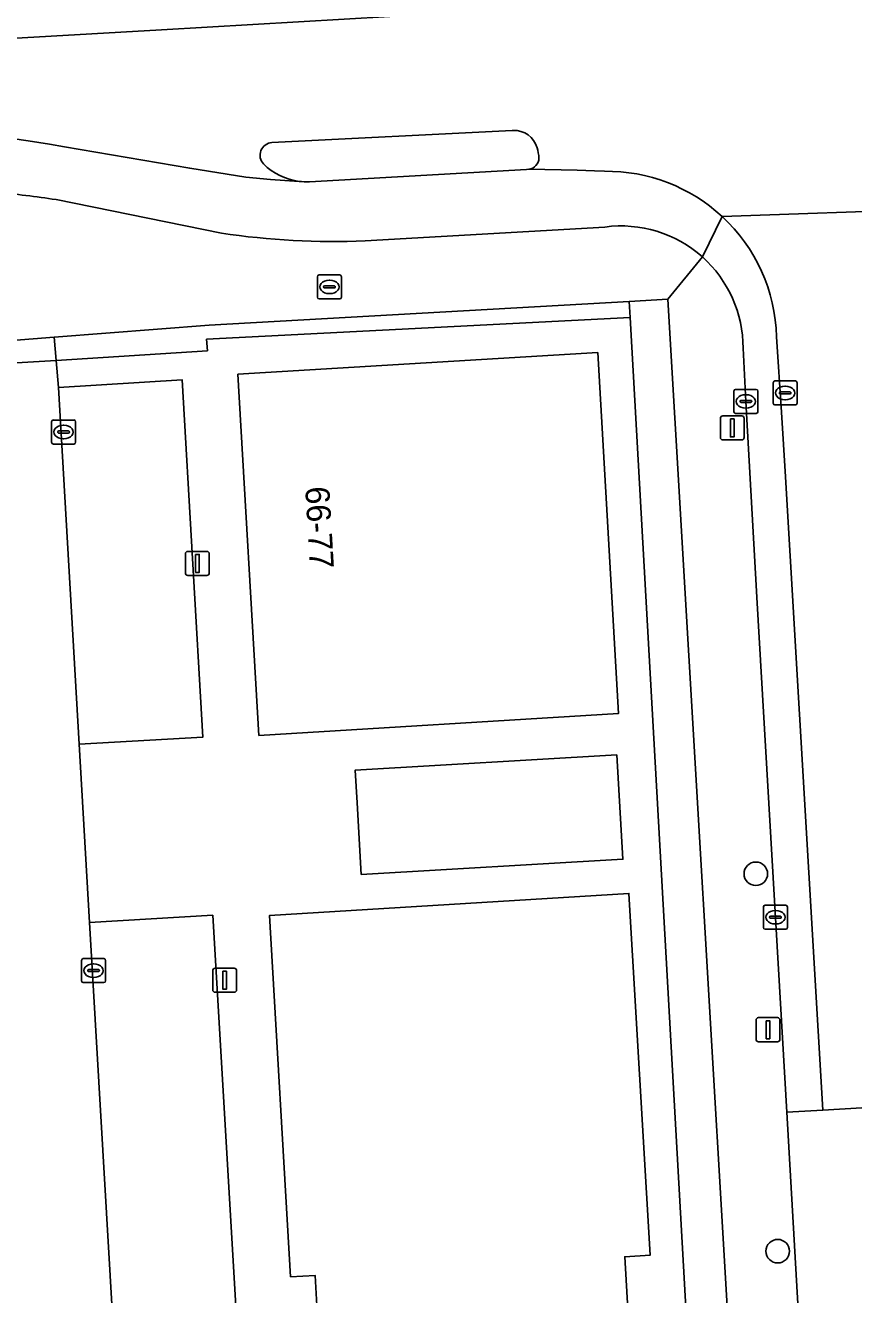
# Model space of a CAD drawing. Extents: x 158455 to 159797, y 387218 to 388672.
# Drawn here: x 159036.6 to 159071.1, y 387680.3 to 387733 of the extents above; entities that cross this region are included whole.
import ezdxf

# ---------------------------------------------------------------- set-up
doc = ezdxf.new("R2010")
doc.units = 0
for name, color, linetype in [('IMGEO_Berm_groen', 7, 'Continuous'), ('IMGEO_Boom', 7, 'Continuous'), ('IMGEO_Brandkraan', 7, 'Continuous'), ('IMGEO_Groenvoorziening', 7, 'Continuous'), ('IMGEO_Kolk', 7, 'Continuous'), ('IMGEO_Lichtmast', 7, 'Continuous'), ('IMGEO_Pand', 7, 'Continuous'), ('IMGEO_Pand_nummerreeks', 7, 'Continuous'), ('IMGEO_Parkeervlak_open', 7, 'Continuous'), ('IMGEO_Rijbaan_lokaal_gesloten', 7, 'Continuous'), ('IMGEO_Rijbaan_lokaal_open', 7, 'Continuous'), ('IMGEO_Rioolput', 7, 'Continuous'), ('IMGEO_Verkeerseiland_groen', 7, 'Continuous'), ('IMGEO_Voetpad_open', 7, 'Continuous')]:
    doc.layers.add(name, color=color, linetype=linetype)

msp = doc.modelspace()

# ---------------------------------------------------------------- linework, layer by layer
at = {"layer": 'IMGEO_Berm_groen'}
msp.add_lwpolyline([(159055.925, 387738.567), (158984.743, 387734.496), (158985.039, 387729.565), (159042.293, 387732.852), (159055.587, 387733.626), (159055.808, 387733.642)], dxfattribs=at)
at = {"layer": 'IMGEO_Boom'}
for centre in [(159067.008, 387697.779), (159067.919, 387682.096)]:
    msp.add_circle(centre, 0.489, dxfattribs=at)
at = {"layer": 'IMGEO_Brandkraan'}
for p, q in [((159048.777, 387721.74), (159048.777, 387722.592)), ((159048.852, 387722.666), (159049.704, 387722.666)), ((159049.265, 387722.446), (159049.29, 387722.446)), ((159049.778, 387722.592), (159049.778, 387721.74)), ((159049.036, 387722.16), (159049.036, 387722.172)), ((159049.474, 387722.123), (159049.076, 387722.123)), ((159049.079, 387722.209), (159049.477, 387722.209)), ((159049.288, 387721.886), (159049.263, 387721.886)), ((159049.52, 387722.172), (159049.52, 387722.16)), ((159049.704, 387721.666), (159048.852, 387721.666))]:
    msp.add_line(p, q, dxfattribs=at)
for points in [[(159048.777, 387721.74), (159048.777, 387722.592)], [(159048.852, 387722.666), (159049.704, 387722.666)], [(159049.778, 387722.592), (159049.778, 387721.74)], [(159049.704, 387721.666), (159048.852, 387721.666)]]:
    msp.add_lwpolyline(points, dxfattribs=at)
for centre, radius, start, end in [((159048.854, 387722.59), 0.0765, 91.552, 178.448), ((159048.854, 387722.59), 0.0765, 91.552, 178.448), ((159049.702, 387722.59), 0.0765, 1.552, 88.448), ((159049.702, 387722.59), 0.0765, 1.552, 88.448), ((159049.076, 387722.169), 0.0403, 85.8775, 175.7526), ((159049.073, 387722.159), 0.0366, 178.938, 274.7102), ((159049.477, 387722.166), 0.043, 264.8664, 352.4533), ((159049.481, 387722.171), 0.0386, 1.7309, 96.639), ((159048.854, 387721.742), 0.0765, 181.552, 268.448), ((159048.854, 387721.742), 0.0765, 181.552, 268.448), ((159049.702, 387721.742), 0.0765, 271.552, 358.448), ((159049.702, 387721.742), 0.0765, 271.552, 358.448)]:
    msp.add_arc(centre, radius, start, end, dxfattribs=at)
for centre, major_axis, ratio, start_param, end_param in [((159049.264, 387722.166), (-0.387, 0.002), 0.722429, 4.712389, 7.853982), ((159049.289, 387722.166), (-0.39, 0.002), 0.717154, 1.570796, 4.712389)]:
    msp.add_ellipse(centre, major_axis=major_axis, ratio=ratio, start_param=start_param, end_param=end_param, dxfattribs=at)
at = {"layer": 'IMGEO_Groenvoorziening'}
for points in [[(159061.78, 387720.9), (159061.742, 387721.564), (159044.281, 387720.582), (159037.83, 387720.081), (159037.915, 387719.107), (159044.202, 387719.511), (159044.168, 387719.994)], [(159061.224, 387702.719), (159050.346, 387702.084), (159050.425, 387700.726), (159050.599, 387697.75), (159061.478, 387698.385)]]:
    msp.add_lwpolyline(points, close=True, dxfattribs=at)
for points in [[(159063.345, 387721.66), (159061.742, 387721.564), (159061.78, 387720.9), (159064.073, 387680.237), (159065.773, 387652.139), (159075.685, 387632.372), (159078.599, 387633.87), (159070.779, 387649.079)], [(159066.853, 387662.161), (159063.345, 387721.66)], [(158986.352, 387715.673), (158991.475, 387715.921), (158991.471, 387716.373), (159000, 387716.875), (159037.915, 387719.107), (159037.83, 387720.081), (159036.077, 387719.945), (159025.88, 387719.483), (159000, 387717.91), (158990.791, 387717.34)]]:
    msp.add_lwpolyline(points, dxfattribs=at)
at = {"layer": 'IMGEO_Kolk'}
for p, q in [((159066.094, 387716.982), (159066.094, 387717.834)), ((159066.169, 387717.908), (159067.021, 387717.908)), ((159066.582, 387717.688), (159066.607, 387717.688)), ((159067.095, 387717.834), (159067.095, 387716.982)), ((159066.353, 387717.402), (159066.353, 387717.414)), ((159066.791, 387717.365), (159066.393, 387717.365)), ((159066.396, 387717.451), (159066.794, 387717.451)), ((159066.605, 387717.128), (159066.58, 387717.128)), ((159066.837, 387717.414), (159066.837, 387717.402)), ((159037.721, 387715.71), (159037.721, 387716.562)), ((159037.796, 387716.636), (159038.648, 387716.636)), ((159038.722, 387716.562), (159038.722, 387715.71)), ((159067.021, 387716.908), (159066.169, 387716.908)), ((159037.98, 387716.13), (159037.98, 387716.142)), ((159038.418, 387716.093), (159038.02, 387716.093)), ((159038.023, 387716.179), (159038.421, 387716.179)), ((159038.209, 387716.416), (159038.234, 387716.416)), ((159038.464, 387716.142), (159038.464, 387716.13)), ((159038.648, 387715.636), (159037.796, 387715.636)), ((159038.232, 387715.856), (159038.207, 387715.856)), ((159067.324, 387695.547), (159067.324, 387696.399)), ((159067.399, 387696.473), (159068.251, 387696.473)), ((159067.583, 387695.967), (159067.583, 387695.979)), ((159067.626, 387696.016), (159068.024, 387696.016)), ((159067.812, 387696.253), (159067.837, 387696.253)), ((159068.067, 387695.979), (159068.067, 387695.967)), ((159068.325, 387696.399), (159068.325, 387695.547)), ((159068.251, 387695.473), (159067.399, 387695.473)), ((159068.021, 387695.93), (159067.623, 387695.93)), ((159067.835, 387695.693), (159067.81, 387695.693)), ((159038.967, 387693.329), (159038.967, 387694.181)), ((159039.042, 387694.255), (159039.894, 387694.255)), ((159039.455, 387694.035), (159039.48, 387694.035)), ((159039.968, 387694.181), (159039.968, 387693.329)), ((159039.226, 387693.749), (159039.226, 387693.761)), ((159039.664, 387693.712), (159039.266, 387693.712)), ((159039.269, 387693.798), (159039.667, 387693.798)), ((159039.478, 387693.475), (159039.453, 387693.475)), ((159039.71, 387693.761), (159039.71, 387693.749)), ((159039.894, 387693.255), (159039.042, 387693.255))]:
    msp.add_line(p, q, dxfattribs=at)
for points in [[(159066.094, 387716.982), (159066.094, 387717.834)], [(159066.169, 387717.908), (159067.021, 387717.908)], [(159067.095, 387717.834), (159067.095, 387716.982)], [(159037.721, 387715.71), (159037.721, 387716.562)], [(159037.796, 387716.636), (159038.648, 387716.636)], [(159038.722, 387716.562), (159038.722, 387715.71)], [(159067.021, 387716.908), (159066.169, 387716.908)], [(159038.648, 387715.636), (159037.796, 387715.636)], [(159067.324, 387695.547), (159067.324, 387696.399)], [(159067.399, 387696.473), (159068.251, 387696.473)], [(159068.325, 387696.399), (159068.325, 387695.547)], [(159068.251, 387695.473), (159067.399, 387695.473)], [(159038.967, 387693.329), (159038.967, 387694.181)], [(159039.042, 387694.255), (159039.894, 387694.255)], [(159039.968, 387694.181), (159039.968, 387693.329)], [(159039.894, 387693.255), (159039.042, 387693.255)]]:
    msp.add_lwpolyline(points, dxfattribs=at)
for centre, radius, start, end in [((159066.171, 387717.832), 0.0765, 91.552, 178.448), ((159066.171, 387717.832), 0.0765, 91.552, 178.448), ((159067.019, 387717.832), 0.0765, 1.552, 88.448), ((159067.019, 387717.832), 0.0765, 1.552, 88.448), ((159066.393, 387717.411), 0.0403, 85.8775, 175.7526), ((159066.39, 387717.401), 0.0366, 178.938, 274.7102), ((159066.794, 387717.408), 0.043, 264.8664, 352.4533), ((159066.798, 387717.413), 0.0386, 1.7309, 96.639), ((159037.798, 387716.56), 0.0765, 91.552, 178.448), ((159037.798, 387716.56), 0.0765, 91.552, 178.448), ((159038.646, 387716.56), 0.0765, 1.552, 88.448), ((159038.646, 387716.56), 0.0765, 1.552, 88.448), ((159066.171, 387716.984), 0.0765, 181.552, 268.448), ((159066.171, 387716.984), 0.0765, 181.552, 268.448), ((159067.019, 387716.984), 0.0765, 271.552, 358.448), ((159067.019, 387716.984), 0.0765, 271.552, 358.448), ((159038.02, 387716.139), 0.0403, 85.8775, 175.7526), ((159038.017, 387716.129), 0.0366, 178.938, 274.7102), ((159038.421, 387716.136), 0.043, 264.8664, 352.4533), ((159038.425, 387716.141), 0.0386, 1.7309, 96.639), ((159037.798, 387715.712), 0.0765, 181.552, 268.448), ((159037.798, 387715.712), 0.0765, 181.552, 268.448), ((159038.646, 387715.712), 0.0765, 271.552, 358.448), ((159038.646, 387715.712), 0.0765, 271.552, 358.448), ((159067.401, 387696.397), 0.0765, 91.552, 178.448), ((159067.401, 387696.397), 0.0765, 91.552, 178.448), ((159067.623, 387695.976), 0.0403, 85.8775, 175.7526), ((159067.62, 387695.966), 0.0366, 178.938, 274.7102), ((159068.024, 387695.973), 0.043, 264.8664, 352.4533), ((159068.028, 387695.978), 0.0386, 1.7309, 96.639), ((159068.249, 387696.397), 0.0765, 1.552, 88.448), ((159068.249, 387696.397), 0.0765, 1.552, 88.448), ((159067.401, 387695.549), 0.0765, 181.552, 268.448), ((159067.401, 387695.549), 0.0765, 181.552, 268.448), ((159068.249, 387695.549), 0.0765, 271.552, 358.448), ((159068.249, 387695.549), 0.0765, 271.552, 358.448), ((159039.044, 387694.179), 0.0765, 91.552, 178.448), ((159039.044, 387694.179), 0.0765, 91.552, 178.448), ((159039.892, 387694.179), 0.0765, 1.552, 88.448), ((159039.892, 387694.179), 0.0765, 1.552, 88.448), ((159039.044, 387693.331), 0.0765, 181.552, 268.448), ((159039.044, 387693.331), 0.0765, 181.552, 268.448), ((159039.266, 387693.758), 0.0403, 85.8775, 175.7526), ((159039.263, 387693.748), 0.0366, 178.938, 274.7102), ((159039.667, 387693.755), 0.043, 264.8664, 352.4533), ((159039.671, 387693.76), 0.0386, 1.7309, 96.639), ((159039.892, 387693.331), 0.0765, 271.552, 358.448), ((159039.892, 387693.331), 0.0765, 271.552, 358.448)]:
    msp.add_arc(centre, radius, start, end, dxfattribs=at)
for centre, major_axis, ratio, start_param, end_param in [((159066.581, 387717.408), (-0.387, 0.002), 0.722429, 4.712389, 7.853982), ((159066.606, 387717.408), (-0.39, 0.002), 0.717154, 1.570796, 4.712389), ((159038.208, 387716.136), (-0.387, 0.002), 0.722429, 4.712389, 7.853982), ((159038.233, 387716.136), (-0.39, 0.002), 0.717154, 1.570796, 4.712389), ((159067.811, 387695.973), (-0.387, 0.002), 0.722429, 4.712389, 7.853982), ((159067.836, 387695.973), (-0.39, 0.002), 0.717154, 1.570796, 4.712389), ((159039.454, 387693.755), (-0.387, 0.002), 0.722429, 4.712389, 7.853982), ((159039.479, 387693.755), (-0.39, 0.002), 0.717154, 1.570796, 4.712389)]:
    msp.add_ellipse(centre, major_axis=major_axis, ratio=ratio, start_param=start_param, end_param=end_param, dxfattribs=at)
at = {"layer": 'IMGEO_Lichtmast'}
for p, q in [((159065.532, 387715.907), (159065.532, 387716.707)), ((159065.532, 387716.707), (159065.532, 387715.907)), ((159065.632, 387716.807), (159066.422, 387716.807)), ((159066.422, 387716.807), (159065.632, 387716.807)), ((159066.522, 387716.707), (159066.522, 387715.907)), ((159066.522, 387715.907), (159066.522, 387716.707)), ((159066.422, 387715.807), (159065.632, 387715.807)), ((159065.632, 387715.807), (159066.422, 387715.807)), ((159043.29, 387710.278), (159043.29, 387711.078)), ((159043.29, 387711.078), (159043.29, 387710.278)), ((159043.39, 387711.178), (159044.18, 387711.178)), ((159044.18, 387711.178), (159043.39, 387711.178)), ((159044.28, 387711.078), (159044.28, 387710.278)), ((159044.28, 387710.278), (159044.28, 387711.078)), ((159044.18, 387710.178), (159043.39, 387710.178)), ((159043.39, 387710.178), (159044.18, 387710.178)), ((159044.526, 387693.855), (159045.316, 387693.855)), ((159045.316, 387693.855), (159044.526, 387693.855)), ((159044.426, 387692.955), (159044.426, 387693.755)), ((159044.426, 387693.755), (159044.426, 387692.955)), ((159045.416, 387693.755), (159045.416, 387692.955)), ((159045.416, 387692.955), (159045.416, 387693.755)), ((159045.316, 387692.855), (159044.526, 387692.855)), ((159044.526, 387692.855), (159045.316, 387692.855)), ((159067.118, 387691.8), (159067.908, 387691.8)), ((159067.908, 387691.8), (159067.118, 387691.8)), ((159067.018, 387690.9), (159067.018, 387691.7)), ((159067.018, 387691.7), (159067.018, 387690.9)), ((159068.008, 387691.7), (159068.008, 387690.9)), ((159068.008, 387690.9), (159068.008, 387691.7)), ((159067.908, 387690.8), (159067.118, 387690.8)), ((159067.118, 387690.8), (159067.908, 387690.8))]:
    msp.add_line(p, q, dxfattribs=at)
for points in [[(159065.952, 387716.682), (159066.102, 387716.682), (159066.102, 387715.932), (159065.952, 387715.932), (159065.952, 387716.682)], [(159043.71, 387711.053), (159043.86, 387711.053), (159043.86, 387710.303), (159043.71, 387710.303), (159043.71, 387711.053)], [(159044.846, 387693.73), (159044.996, 387693.73), (159044.996, 387692.98), (159044.846, 387692.98), (159044.846, 387693.73)], [(159067.438, 387691.675), (159067.588, 387691.675), (159067.588, 387690.925), (159067.438, 387690.925), (159067.438, 387691.675)]]:
    msp.add_lwpolyline(points, dxfattribs=at)
for centre, start, end in [((159065.632, 387716.707), 90, 180), ((159065.632, 387716.707), 90, 180), ((159066.422, 387716.707), 0, 90), ((159066.422, 387716.707), 360, 90), ((159065.632, 387715.907), 180, 270), ((159065.632, 387715.907), 180, 270), ((159066.422, 387715.907), 270, 0), ((159066.422, 387715.907), 270, 0), ((159043.39, 387711.078), 90, 180), ((159043.39, 387711.078), 90, 180), ((159044.18, 387711.078), 0, 90), ((159044.18, 387711.078), 360, 90), ((159043.39, 387710.278), 180, 270), ((159043.39, 387710.278), 180, 270), ((159044.18, 387710.278), 270, 0), ((159044.18, 387710.278), 270, 0), ((159044.526, 387693.755), 90, 180), ((159044.526, 387693.755), 90, 180), ((159045.316, 387693.755), 0, 90), ((159045.316, 387693.755), 360, 90), ((159044.526, 387692.955), 180, 270), ((159044.526, 387692.955), 180, 270), ((159045.316, 387692.955), 270, 0), ((159045.316, 387692.955), 270, 0), ((159067.118, 387691.7), 90, 180), ((159067.118, 387691.7), 90, 180), ((159067.908, 387691.7), 0, 90), ((159067.908, 387691.7), 360, 90), ((159067.118, 387690.9), 180, 270), ((159067.118, 387690.9), 180, 270), ((159067.908, 387690.9), 270, 0), ((159067.908, 387690.9), 270, 0)]:
    msp.add_arc(centre, 0.1, start, end, dxfattribs=at)
at = {"layer": 'IMGEO_Pand'}
for points in [[(159046.347, 387703.527), (159061.302, 387704.44), (159060.434, 387719.438), (159045.47, 387718.535)], [(159048.981, 387658.536), (159063.935, 387659.415), (159063.059, 387674.44), (159061.992, 387674.39), (159061.559, 387681.864), (159062.608, 387681.925), (159061.733, 387696.961), (159046.782, 387696.045), (159047.658, 387681.033), (159048.677, 387681.087), (159049.104, 387673.606), (159048.086, 387673.545)]]:
    msp.add_lwpolyline(points, close=True, dxfattribs=at)
at = {"layer": 'IMGEO_Parkeervlak_open'}
for points in [[(159038.868, 387703.16), (159044.006, 387703.451), (159043.157, 387718.301), (159038.012, 387717.992)], [(159039.302, 387695.754), (159041.814, 387652.914), (159046.957, 387653.196), (159044.424, 387696.059)]]:
    msp.add_lwpolyline(points, close=True, dxfattribs=at)
at = {"layer": 'IMGEO_Rijbaan_lokaal_gesloten'}
for points in [[(159117.824, 387737.147), (159102.57, 387736.28), (159083.315, 387735.202), (159081.341, 387735.099), (159079.224, 387734.974), (159078.105, 387734.913), (159077.872, 387734.903), (159077.708, 387734.883), (159070.985, 387734.496), (159067.153, 387734.275), (159056.036, 387733.634), (159055.808, 387733.642), (159055.587, 387733.626), (159042.293, 387732.852), (158985.039, 387729.565), (158982.896, 387729.442), (158978.256, 387729.175)], [(159046.884, 387728.165), (159056.879, 387728.665), (159056.909, 387728.667)], [(158963.626, 387724.68), (158964.813, 387724.483), (158965.591, 387724.322), (158965.932, 387726.779), (158967.392, 387726.477), (158968.163, 387726.336), (158970.34, 387726.046), (158972.125, 387725.889), (158973.313, 387725.803), (158974.8, 387725.707), (158976.288, 387725.617), (158996.546, 387726.65), (159030.787, 387728.616), (159033.217, 387728.616), (159034.104, 387728.548), (159034.99, 387728.468), (159035.499, 387728.412), (159036.753, 387728.237), (159037.631, 387728.097), (159038.26, 387727.989), (159043.465, 387727.098), (159045.801, 387726.729), (159046.831, 387726.625), (159048.016, 387726.551)], [(159048.016, 387726.551), (159046.831, 387726.625), (159045.801, 387726.729), (159043.465, 387727.098), (159038.26, 387727.989), (159037.631, 387728.097), (159036.753, 387728.237), (159035.499, 387728.412)], [(159060.714, 387726.972), (159060.294, 387726.988), (159059.579, 387727.017), (159057.564, 387727.053), (159057.471, 387727.05), (159048.441, 387726.532)], [(159057.564, 387727.053), (159059.579, 387727.017), (159060.294, 387726.988), (159060.714, 387726.972)], [(159037.909, 387725.796), (159044.784, 387724.395)], [(159064.784, 387723.413), (159065.605, 387725.094)], [(159065.605, 387725.094), (159064.784, 387723.413)], [(159074.334, 387725.398), (159065.605, 387725.094)], [(159065.605, 387725.094), (159074.334, 387725.398)], [(159050.759, 387724.077), (159060.731, 387724.655)], [(159068.244, 387714.269), (159068.076, 387716.964), (159067.87, 387720.096)], [(159067.87, 387720.096), (159068.076, 387716.964), (159068.244, 387714.269), (159069.789, 387687.958), (159073.731, 387688.196), (159072.285, 387712.99), (159071.942, 387718.452)], [(159066.475, 387719.618), (159066.595, 387717.408), (159067.065, 387709.026), (159068.291, 387687.867), (159069.789, 387687.958), (159068.244, 387714.269)]]:
    msp.add_lwpolyline(points, dxfattribs=at)
for centre, radius, start, end in [((159056.96, 387727.678), 0.99, 15.8233, 92.9611), ((159046.92, 387727.639), 0.527, 93.9682, 223.6551), ((159055.442, 387727.284), 2.559, 5.2556, 15.049), ((159048.347, 387729.096), 2.566, 225.1941, 262.5793), ((159057.499, 387727.541), 0.492, 277.636, 357.3766), ((159048.347, 387729.192), 2.661, 262.8561, 272.0244), ((159060.807, 387719.906), 7.067, 47.2361, 90.7532), ((159060.807, 387719.906), 7.067, 47.2361, 90.7532), ((159030.919, 387679.117), 47.199, 81.4831, 84.5483), ((159060.813, 387719.91), 7.06, 1.5094, 47.2488), ((159060.813, 387719.91), 7.06, 1.5094, 47.2488), ((159061.409, 387719.633), 5.068, 48.2401, 97.6856), ((159049.515, 387756.991), 32.937, 261.742, 272.1649), ((159061.406, 387719.633), 5.069, 359.8258, 48.2084)]:
    msp.add_arc(centre, radius, start, end, dxfattribs=at)
at = {"layer": 'IMGEO_Rijbaan_lokaal_open'}
msp.add_lwpolyline([(159032.373, 387709.804), (159032.564, 387707.381), (159035.675, 387654.555), (159035.934, 387649.722), (159041.984, 387650.094), (159041.814, 387652.914), (159039.302, 387695.754), (159038.868, 387703.16), (159038.012, 387717.992), (159037.915, 387719.107), (159000, 387716.875), (158991.471, 387716.373), (158991.475, 387715.921), (158992.385, 387700.116), (158992.424, 387699.679), (158991.942, 387699.057), (158982.246, 387694.247), (158955.393, 387680.776), (158954.104, 387680.116)], dxfattribs=at)
msp.add_lwpolyline([(159075.228, 387688.287), (159073.731, 387688.196), (159069.789, 387687.958), (159068.291, 387687.867), (159069.104, 387673.882), (159070.601, 387673.975), (159074.537, 387674.218), (159076.034, 387674.31)], close=True, dxfattribs=at)
at = {"layer": 'IMGEO_Rioolput'}
for p, q in [((159067.727, 387717.334), (159067.727, 387718.186)), ((159067.802, 387718.26), (159068.654, 387718.26)), ((159068.728, 387718.186), (159068.728, 387717.334)), ((159067.986, 387717.754), (159067.986, 387717.766)), ((159068.424, 387717.717), (159068.026, 387717.717)), ((159068.029, 387717.803), (159068.427, 387717.803)), ((159068.215, 387718.04), (159068.24, 387718.04)), ((159068.47, 387717.766), (159068.47, 387717.754)), ((159068.654, 387717.26), (159067.802, 387717.26)), ((159068.238, 387717.48), (159068.213, 387717.48))]:
    msp.add_line(p, q, dxfattribs=at)
for points in [[(159067.727, 387717.334), (159067.727, 387718.186)], [(159067.802, 387718.26), (159068.654, 387718.26)], [(159068.728, 387718.186), (159068.728, 387717.334)], [(159068.654, 387717.26), (159067.802, 387717.26)]]:
    msp.add_lwpolyline(points, dxfattribs=at)
for centre, radius, start, end in [((159067.804, 387718.184), 0.0765, 91.552, 178.448), ((159067.804, 387718.184), 0.0765, 91.552, 178.448), ((159068.652, 387718.184), 0.0765, 1.552, 88.448), ((159068.652, 387718.184), 0.0765, 1.552, 88.448), ((159068.026, 387717.763), 0.0403, 85.8775, 175.7526), ((159068.023, 387717.753), 0.0366, 178.938, 274.7102), ((159068.427, 387717.76), 0.043, 264.8664, 352.4533), ((159068.431, 387717.765), 0.0386, 1.7309, 96.639), ((159067.804, 387717.336), 0.0765, 181.552, 268.448), ((159067.804, 387717.336), 0.0765, 181.552, 268.448), ((159068.652, 387717.336), 0.0765, 271.552, 358.448), ((159068.652, 387717.336), 0.0765, 271.552, 358.448)]:
    msp.add_arc(centre, radius, start, end, dxfattribs=at)
for centre, major_axis, ratio, start_param, end_param in [((159068.214, 387717.76), (-0.387, 0.002), 0.722429, 4.712389, 7.853982), ((159068.239, 387717.76), (-0.39, 0.002), 0.717154, 1.570796, 4.712389)]:
    msp.add_ellipse(centre, major_axis=major_axis, ratio=ratio, start_param=start_param, end_param=end_param, dxfattribs=at)
at = {"layer": 'IMGEO_Verkeerseiland_groen'}
for points in [[(159056.909, 387728.667), (159056.879, 387728.665), (159046.884, 387728.165)], [(159048.441, 387726.532), (159057.471, 387727.05), (159057.564, 387727.053)]]:
    msp.add_lwpolyline(points, dxfattribs=at)
for centre, radius, start, end in [((159056.96, 387727.678), 0.99, 15.8233, 92.9611), ((159046.92, 387727.639), 0.527, 93.9682, 223.6551), ((159055.442, 387727.284), 2.559, 5.2556, 15.049), ((159048.347, 387729.096), 2.566, 225.1941, 262.5793), ((159057.499, 387727.541), 0.492, 277.636, 357.3766), ((159048.347, 387729.192), 2.661, 262.8561, 272.0244)]:
    msp.add_arc(centre, radius, start, end, dxfattribs=at)
at = {"layer": 'IMGEO_Voetpad_open'}
for points in [[(159044.784, 387724.395), (159037.909, 387725.796)], [(159060.731, 387724.655), (159050.759, 387724.077)], [(158990.791, 387717.34), (159000, 387717.91), (159025.88, 387719.483), (159036.077, 387719.945), (159037.83, 387720.081), (159044.281, 387720.582), (159061.742, 387721.564), (159063.345, 387721.66), (159064.784, 387723.413)], [(159064.784, 387723.413), (159063.345, 387721.66), (159066.853, 387662.161)], [(159064.073, 387680.237), (159061.78, 387720.9), (159044.168, 387719.994), (159044.202, 387719.511), (159037.915, 387719.107), (159038.012, 387717.992), (159043.157, 387718.301), (159044.006, 387703.451), (159038.868, 387703.16), (159039.302, 387695.754), (159044.424, 387696.059), (159046.957, 387653.196), (159041.814, 387652.914), (159041.984, 387650.094), (159042.168, 387647.445), (159042.221, 387645.918), (159043.202, 387644.022), (159047.765, 387646.352), (159056.798, 387628.366), (159052.206, 387626.058), (159054.656, 387621.191)], [(159069.769, 387662.469), (159069.104, 387673.882), (159068.291, 387687.867), (159067.065, 387709.026), (159066.595, 387717.408), (159066.475, 387719.618)]]:
    msp.add_lwpolyline(points, dxfattribs=at)
for points in [[(159046.347, 387703.527), (159045.47, 387718.535), (159060.434, 387719.438), (159061.302, 387704.44)], [(159050.599, 387697.75), (159050.425, 387700.726), (159050.346, 387702.084), (159061.224, 387702.719), (159061.478, 387698.385)], [(159048.981, 387658.536), (159048.086, 387673.545), (159049.104, 387673.606), (159048.677, 387681.087), (159047.658, 387681.033), (159046.782, 387696.045), (159061.733, 387696.961), (159062.608, 387681.925), (159061.559, 387681.864), (159061.992, 387674.39), (159063.059, 387674.44), (159063.935, 387659.415)]]:
    msp.add_lwpolyline(points, close=True, dxfattribs=at)
for centre, radius, start, end in [((159030.919, 387679.117), 47.199, 81.4831, 84.5483), ((159061.409, 387719.633), 5.068, 48.2401, 97.6856), ((159049.515, 387756.991), 32.937, 261.742, 272.1649), ((159061.406, 387719.633), 5.069, 359.8258, 48.2084)]:
    msp.add_arc(centre, radius, start, end, dxfattribs=at)

# ---------------------------------------------------------------- texts
at = {"layer": 'IMGEO_Pand_nummerreeks'}
msp.add_text('66-77', height=1, rotation=273.3443, dxfattribs=at).set_placement((159048.268, 387713.849))

doc.saveas('drawing.dxf')
